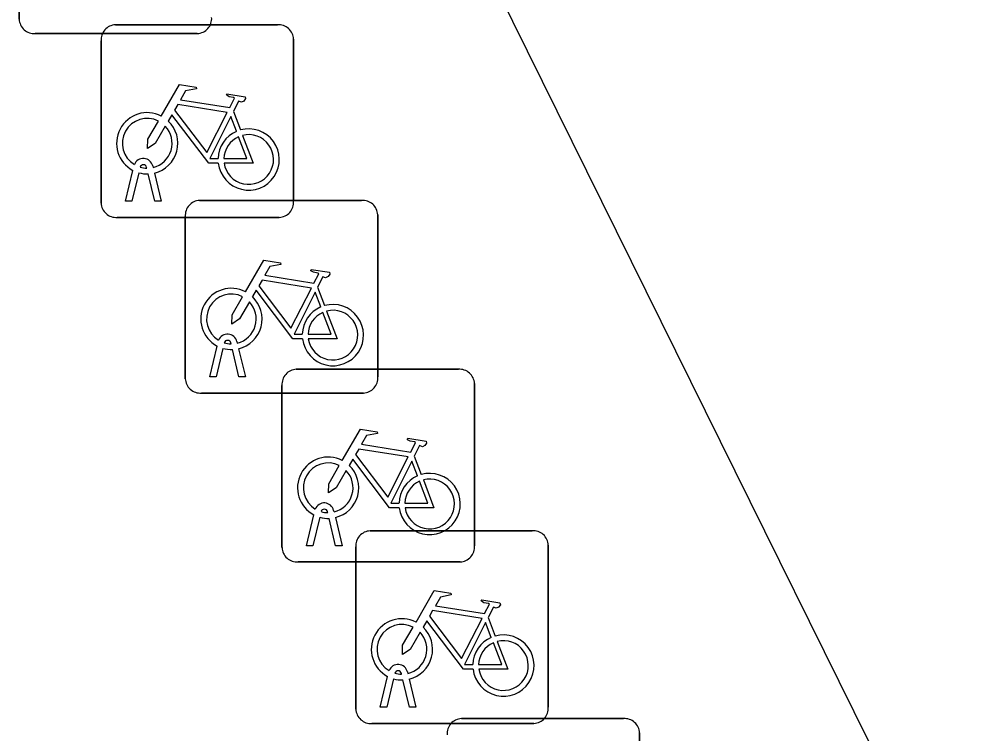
# Model space of a CAD drawing. Extents: x 162172 to 163187, y 382874 to 383684.
# Drawn here: x 163027.153 to 163032.124, y 383573.737 to 383577.445 of the extents above; entities that cross this region are included whole.
import ezdxf

# ---------------------------------------------------------------- set-up
doc = ezdxf.new("R2010")
doc.units = 0
doc.layers.add('IMGEO_Fietsenrek', color=7, linetype='Continuous')
doc.layers.add('IMGEO_Pand', color=7, linetype='Continuous')

msp = doc.modelspace()

# ---------------------------------------------------------------- linework, layer by layer
at = {"layer": 'IMGEO_Fietsenrek'}
for p, q in [((163027.1535, 383577.4449), (163027.1535, 383578.2858)), ((163027.1535, 383578.2858), (163027.1535, 383577.4449)), ((163027.6529, 383577.4155), (163028.4938, 383577.4155)), ((163028.4938, 383577.4155), (163027.6529, 383577.4155)), ((163028.0781, 383577.3705), (163027.2372, 383577.3705)), ((163027.2372, 383577.3705), (163028.0781, 383577.3705)), ((163027.5785, 383576.4909), (163027.5785, 383577.3318)), ((163027.5785, 383577.3318), (163027.5785, 383576.4909)), ((163028.5775, 383577.3411), (163028.5775, 383576.5002)), ((163028.5775, 383576.5002), (163028.5775, 383577.3411)), ((163028.2652, 383576.9652), (163028.3015, 383576.87)), ((163027.7055, 383576.5003), (163027.7438, 383576.6603)), ((163027.8159, 383576.6719), (163027.8149, 383576.6762)), ((163027.8466, 383576.6834), (163027.8484, 383576.6755)), ((163027.7742, 383576.6481), (163027.7389, 383576.5003)), ((163027.857, 383576.5003), (163027.8231, 383576.642)), ((163027.8554, 383576.6463), (163027.8904, 383576.5003)), ((163027.7389, 383576.5003), (163027.7055, 383576.5003)), ((163027.8904, 383576.5003), (163027.857, 383576.5003)), ((163028.0899, 383576.5045), (163028.9308, 383576.5045)), ((163028.9308, 383576.5045), (163028.0899, 383576.5045)), ((163028.5031, 383576.4165), (163027.6622, 383576.4165)), ((163027.6622, 383576.4165), (163028.5031, 383576.4165)), ((163028.0155, 383575.5799), (163028.0155, 383576.4208)), ((163028.0155, 383576.4208), (163028.0155, 383575.5799)), ((163029.0145, 383576.4301), (163029.0145, 383575.5892)), ((163029.0145, 383575.5892), (163029.0145, 383576.4301)), ((163028.7022, 383576.0542), (163028.7385, 383575.959)), ((163028.2836, 383575.7724), (163028.2854, 383575.7645)), ((163028.1425, 383575.5893), (163028.1808, 383575.7493)), ((163028.2112, 383575.7371), (163028.1759, 383575.5893)), ((163028.2529, 383575.7609), (163028.2519, 383575.7652)), ((163028.294, 383575.5893), (163028.2601, 383575.731)), ((163028.2924, 383575.7353), (163028.3274, 383575.5893)), ((163028.5919, 383575.6285), (163029.4328, 383575.6285)), ((163029.4328, 383575.6285), (163028.5919, 383575.6285)), ((163028.1759, 383575.5893), (163028.1425, 383575.5893)), ((163028.3274, 383575.5893), (163028.294, 383575.5893)), ((163028.5175, 383574.7039), (163028.5175, 383575.5448)), ((163028.5175, 383575.5448), (163028.5175, 383574.7039)), ((163029.5165, 383575.5541), (163029.5165, 383574.7132)), ((163029.5165, 383574.7132), (163029.5165, 383575.5541)), ((163028.9401, 383575.5055), (163028.0992, 383575.5055)), ((163028.0992, 383575.5055), (163028.9401, 383575.5055)), ((163029.2042, 383575.1782), (163029.2405, 383575.083)), ((163028.6445, 383574.7133), (163028.6828, 383574.8733)), ((163028.7549, 383574.8849), (163028.7539, 383574.8892)), ((163028.7856, 383574.8964), (163028.7874, 383574.8885)), ((163028.7132, 383574.8611), (163028.6779, 383574.7133)), ((163028.796, 383574.7133), (163028.7621, 383574.855)), ((163028.7944, 383574.8593), (163028.8294, 383574.7133)), ((163028.9749, 383574.7905), (163029.8158, 383574.7905)), ((163029.8158, 383574.7905), (163028.9749, 383574.7905)), ((163028.6779, 383574.7133), (163028.6445, 383574.7133)), ((163028.8294, 383574.7133), (163028.796, 383574.7133)), ((163028.9005, 383573.8659), (163028.9005, 383574.7068)), ((163028.9005, 383574.7068), (163028.9005, 383573.8659)), ((163029.8995, 383574.7161), (163029.8995, 383573.8752)), ((163029.8995, 383573.8752), (163029.8995, 383574.7161)), ((163029.4421, 383574.6295), (163028.6012, 383574.6295)), ((163028.6012, 383574.6295), (163029.4421, 383574.6295)), ((163029.5872, 383574.3402), (163029.6235, 383574.245)), ((163029.0275, 383573.8753), (163029.0658, 383574.0353)), ((163029.1379, 383574.0469), (163029.1369, 383574.0512)), ((163029.1686, 383574.0584), (163029.1704, 383574.0505)), ((163029.0962, 383574.0231), (163029.0609, 383573.8753)), ((163029.179, 383573.8753), (163029.1451, 383574.017)), ((163029.1774, 383574.0213), (163029.2124, 383573.8753)), ((163029.0609, 383573.8753), (163029.0275, 383573.8753)), ((163029.2124, 383573.8753), (163029.179, 383573.8753)), ((163029.8251, 383573.7915), (163028.9842, 383573.7915)), ((163028.9842, 383573.7915), (163029.8251, 383573.7915)), ((163029.4489, 383573.8165), (163030.2898, 383573.8165)), ((163030.2898, 383573.8165), (163029.4489, 383573.8165)), ((163030.3735, 383573.7421), (163030.3735, 383572.9012)), ((163030.3735, 383572.9012), (163030.3735, 383573.7421))]:
    msp.add_line(p, q, dxfattribs=at)
for points in [[(163027.8911, 383576.9422), (163027.9858, 383577.1057), (163028.072, 383577.0919), (163028.0737, 383577.0832), (163028.0176, 383577.0723), (163027.9914, 383577.027), (163028.2466, 383576.9862)], [(163028.2466, 383576.9862), (163028.2716, 383577.035), (163028.2665, 383577.039), (163028.2433, 383577.0427), (163028.2306, 383577.0502), (163028.2296, 383577.0533), (163028.2318, 383577.0579), (163028.3266, 383577.0428), (163028.3289, 383577.0325), (163028.3195, 383577.0201), (163028.3071, 383577.0137), (163028.2926, 383577.0199), (163028.2652, 383576.9652)], [(163028.2337, 383576.961), (163027.9769, 383577.002), (163027.9602, 383576.9732), (163028.1272, 383576.7529), (163028.2337, 383576.961)], [(163027.9118, 383576.8897), (163027.8602, 383576.8005), (163027.8203, 383576.7745), (163027.8215, 383576.822), (163027.876, 383576.9162)], [(163028.1868, 383576.6975), (163028.1371, 383576.6976), (163027.9464, 383576.9493), (163027.9274, 383576.9165)], [(163028.2817, 383576.863), (163028.2524, 383576.9398), (163028.143, 383576.7217), (163028.1857, 383576.7216)], [(163028.2157, 383576.7215), (163028.3356, 383576.7213), (163028.2924, 383576.8349)], [(163028.3122, 383576.8418), (163028.3672, 383576.6972), (163028.2171, 383576.6975)], [(163028.3281, 383576.0312), (163028.4228, 383576.1947), (163028.509, 383576.1809), (163028.5107, 383576.1722), (163028.4546, 383576.1613), (163028.4284, 383576.116), (163028.6836, 383576.0752)], [(163028.6836, 383576.0752), (163028.7086, 383576.124), (163028.7035, 383576.128), (163028.6803, 383576.1317), (163028.6676, 383576.1392), (163028.6666, 383576.1423), (163028.6688, 383576.1469), (163028.7636, 383576.1318), (163028.7659, 383576.1215), (163028.7565, 383576.1091), (163028.7441, 383576.1027), (163028.7296, 383576.1089), (163028.7022, 383576.0542)], [(163028.6707, 383576.05), (163028.4139, 383576.091), (163028.3972, 383576.0622), (163028.5642, 383575.8419), (163028.6707, 383576.05)], [(163028.6238, 383575.7865), (163028.5741, 383575.7866), (163028.3834, 383576.0383), (163028.3644, 383576.0055)], [(163028.7187, 383575.952), (163028.6894, 383576.0288), (163028.58, 383575.8107), (163028.6227, 383575.8106)], [(163028.3488, 383575.9787), (163028.2972, 383575.8895), (163028.2573, 383575.8635), (163028.2585, 383575.911), (163028.313, 383576.0052)], [(163028.6527, 383575.8105), (163028.7726, 383575.8103), (163028.7294, 383575.9239)], [(163028.7492, 383575.9308), (163028.8042, 383575.7862), (163028.6541, 383575.7865)], [(163028.8301, 383575.1552), (163028.9248, 383575.3187), (163029.011, 383575.3049), (163029.0127, 383575.2962), (163028.9566, 383575.2853), (163028.9304, 383575.24), (163029.1856, 383575.1992)], [(163029.1856, 383575.1992), (163029.2106, 383575.248), (163029.2055, 383575.252), (163029.1823, 383575.2557), (163029.1696, 383575.2632), (163029.1686, 383575.2663), (163029.1708, 383575.2709), (163029.2656, 383575.2558), (163029.2679, 383575.2455), (163029.2585, 383575.2331), (163029.2461, 383575.2267), (163029.2316, 383575.2329), (163029.2042, 383575.1782)], [(163029.1727, 383575.174), (163028.9159, 383575.215), (163028.8992, 383575.1862), (163029.0662, 383574.9659), (163029.1727, 383575.174)], [(163028.8508, 383575.1027), (163028.7992, 383575.0135), (163028.7593, 383574.9875), (163028.7605, 383575.035), (163028.815, 383575.1292)], [(163029.1258, 383574.9105), (163029.0761, 383574.9106), (163028.8854, 383575.1623), (163028.8664, 383575.1295)], [(163029.2207, 383575.076), (163029.1914, 383575.1528), (163029.082, 383574.9347), (163029.1247, 383574.9346)], [(163029.1547, 383574.9345), (163029.2746, 383574.9343), (163029.2314, 383575.0479)], [(163029.2512, 383575.0548), (163029.3062, 383574.9102), (163029.1561, 383574.9105)], [(163029.2131, 383574.3172), (163029.3078, 383574.4807), (163029.394, 383574.4669), (163029.3957, 383574.4582), (163029.3396, 383574.4473), (163029.3134, 383574.402), (163029.5686, 383574.3612)], [(163029.5686, 383574.3612), (163029.5936, 383574.41), (163029.5885, 383574.414), (163029.5653, 383574.4177), (163029.5526, 383574.4252), (163029.5516, 383574.4283), (163029.5538, 383574.4329), (163029.6486, 383574.4178), (163029.6509, 383574.4075), (163029.6415, 383574.3951), (163029.6291, 383574.3887), (163029.6146, 383574.3949), (163029.5872, 383574.3402)], [(163029.5557, 383574.336), (163029.2989, 383574.377), (163029.2822, 383574.3482), (163029.4492, 383574.1279), (163029.5557, 383574.336)], [(163029.2338, 383574.2647), (163029.1822, 383574.1755), (163029.1423, 383574.1495), (163029.1435, 383574.197), (163029.198, 383574.2912)], [(163029.5088, 383574.0725), (163029.4591, 383574.0726), (163029.2684, 383574.3243), (163029.2494, 383574.2915)], [(163029.6037, 383574.238), (163029.5744, 383574.3148), (163029.465, 383574.0967), (163029.5077, 383574.0966)], [(163029.5377, 383574.0965), (163029.6576, 383574.0963), (163029.6144, 383574.2099)], [(163029.6342, 383574.2168), (163029.6892, 383574.0722), (163029.5391, 383574.0725)]]:
    msp.add_lwpolyline(points, dxfattribs=at)
for centre, radius, start, end in [((163027.2314, 383577.4482), 0.0779, 182.4484, 274.2845), ((163027.2314, 383577.4482), 0.0779, 182.4484, 274.2845), ((163027.6562, 383577.3376), 0.0779, 92.4484, 184.2845), ((163027.6562, 383577.3376), 0.0779, 92.4484, 184.2845), ((163028.0748, 383577.4484), 0.0779, 272.4484, 4.2845), ((163028.0748, 383577.4484), 0.0779, 272.4484, 4.2845), ((163028.4996, 383577.3378), 0.0779, 2.4484, 94.2845), ((163028.4996, 383577.3378), 0.0779, 2.4484, 94.2845), ((163027.8181, 383576.8009), 0.159, 62.6766, 242.1369), ((163027.8181, 383576.8009), 0.129, 63.3192, 238.903), ((163027.8181, 383576.8009), 0.159, 283.5766, 46.6042), ((163027.8181, 383576.8009), 0.129, 283.6043, 43.4302), ((163028.3447, 383576.7169), 0.159, 113.3408, 178.3217), ((163028.3447, 383576.7169), 0.159, 187.0065, 105.7708), ((163028.3447, 383576.7169), 0.129, 113.923, 177.9556), ((163028.3447, 383576.7169), 0.129, 188.6715, 104.5883), ((163027.7979, 383576.6723), 0.0499, 12.8025, 158.6934), ((163027.7979, 383576.6723), 0.0174, 12.8025, 163.4502), ((163027.8181, 383576.8009), 0.129, 253.415, 269.0204), ((163027.8181, 383576.8009), 0.159, 253.9967, 271.7867), ((163027.6564, 383576.4942), 0.0779, 182.4484, 274.2845), ((163027.6564, 383576.4942), 0.0779, 182.4484, 274.2845), ((163028.0932, 383576.4266), 0.0779, 92.4484, 184.2845), ((163028.0932, 383576.4266), 0.0779, 92.4484, 184.2845), ((163028.4998, 383576.4944), 0.0779, 272.4484, 4.2845), ((163028.4998, 383576.4944), 0.0779, 272.4484, 4.2845), ((163028.9366, 383576.4268), 0.0779, 2.4484, 94.2845), ((163028.9366, 383576.4268), 0.0779, 2.4484, 94.2845), ((163028.2551, 383575.8899), 0.159, 62.6766, 242.1369), ((163028.2551, 383575.8899), 0.129, 63.3192, 238.903), ((163028.2551, 383575.8899), 0.129, 283.6043, 43.4302), ((163028.2551, 383575.8899), 0.159, 283.5766, 46.6042), ((163028.7817, 383575.8059), 0.159, 187.0065, 105.7708), ((163028.7817, 383575.8059), 0.159, 113.3408, 178.3217), ((163028.7817, 383575.8059), 0.129, 113.923, 177.9556), ((163028.7817, 383575.8059), 0.129, 188.6715, 104.5883), ((163028.2349, 383575.7613), 0.0499, 12.8025, 158.6934), ((163028.2349, 383575.7613), 0.0174, 12.8025, 163.4502), ((163028.2551, 383575.8899), 0.129, 253.415, 269.0204), ((163028.2551, 383575.8899), 0.159, 253.9967, 271.7867), ((163028.5952, 383575.5506), 0.0779, 92.4484, 184.2845), ((163028.5952, 383575.5506), 0.0779, 92.4484, 184.2845), ((163029.4386, 383575.5508), 0.0779, 2.4484, 94.2845), ((163029.4386, 383575.5508), 0.0779, 2.4484, 94.2845), ((163028.0934, 383575.5832), 0.0779, 182.4484, 274.2845), ((163028.0934, 383575.5832), 0.0779, 182.4484, 274.2845), ((163028.9368, 383575.5834), 0.0779, 272.4484, 4.2845), ((163028.9368, 383575.5834), 0.0779, 272.4484, 4.2845), ((163028.7571, 383575.0139), 0.159, 62.6766, 242.1369), ((163028.7571, 383575.0139), 0.129, 63.3192, 238.903), ((163028.7571, 383575.0139), 0.159, 283.5766, 46.6042), ((163028.7571, 383575.0139), 0.129, 283.6043, 43.4302), ((163029.2837, 383574.9299), 0.159, 113.3408, 178.3217), ((163029.2837, 383574.9299), 0.159, 187.0065, 105.7708), ((163029.2837, 383574.9299), 0.129, 113.923, 177.9556), ((163029.2837, 383574.9299), 0.129, 188.6715, 104.5883), ((163028.7369, 383574.8853), 0.0499, 12.8025, 158.6934), ((163028.7369, 383574.8853), 0.0174, 12.8025, 163.4502), ((163028.7571, 383575.0139), 0.129, 253.415, 269.0204), ((163028.7571, 383575.0139), 0.159, 253.9967, 271.7867), ((163028.9782, 383574.7126), 0.0779, 92.4484, 184.2845), ((163028.9782, 383574.7126), 0.0779, 92.4484, 184.2845), ((163029.8216, 383574.7128), 0.0779, 2.4484, 94.2845), ((163029.8216, 383574.7128), 0.0779, 2.4484, 94.2845), ((163028.5954, 383574.7072), 0.0779, 182.4484, 274.2845), ((163028.5954, 383574.7072), 0.0779, 182.4484, 274.2845), ((163029.4388, 383574.7074), 0.0779, 272.4484, 4.2845), ((163029.4388, 383574.7074), 0.0779, 272.4484, 4.2845), ((163029.1401, 383574.1759), 0.159, 62.6766, 242.1369), ((163029.1401, 383574.1759), 0.129, 63.3192, 238.903), ((163029.1401, 383574.1759), 0.159, 283.5766, 46.6042), ((163029.1401, 383574.1759), 0.129, 283.6043, 43.4302), ((163029.6667, 383574.0919), 0.159, 113.3408, 178.3217), ((163029.6667, 383574.0919), 0.159, 187.0065, 105.7708), ((163029.6667, 383574.0919), 0.129, 113.923, 177.9556), ((163029.6667, 383574.0919), 0.129, 188.6715, 104.5883), ((163029.1199, 383574.0473), 0.0499, 12.8025, 158.6934), ((163029.1199, 383574.0473), 0.0174, 12.8025, 163.4502), ((163029.1401, 383574.1759), 0.129, 253.415, 269.0204), ((163029.1401, 383574.1759), 0.159, 253.9967, 271.7867), ((163028.9784, 383573.8692), 0.0779, 182.4484, 274.2845), ((163028.9784, 383573.8692), 0.0779, 182.4484, 274.2845), ((163029.8218, 383573.8694), 0.0779, 272.4484, 4.2845), ((163029.8218, 383573.8694), 0.0779, 272.4484, 4.2845), ((163029.4522, 383573.7386), 0.0779, 92.4484, 184.2845), ((163029.4522, 383573.7386), 0.0779, 92.4484, 184.2845), ((163030.2956, 383573.7388), 0.0779, 2.4484, 94.2845), ((163030.2956, 383573.7388), 0.0779, 2.4484, 94.2845)]:
    msp.add_arc(centre, radius, start, end, dxfattribs=at)
at = {"layer": 'IMGEO_Pand'}
msp.add_lwpolyline([(163040.841, 383555.229), (163040.726, 383555.173), (163027.944, 383581.015)], dxfattribs=at)

doc.saveas('drawing.dxf')
